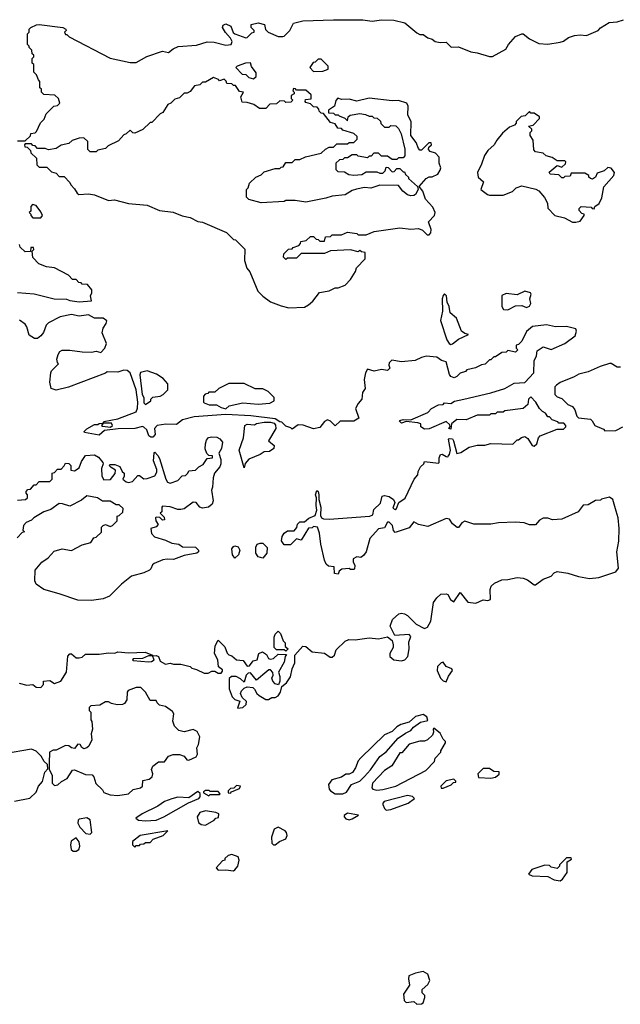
# Model space of a CAD drawing. Extents: x 2386423 to 2568864, y 578392 to 761999.
# Tile 361 of 454: x 2507409 to 2511304, y 680620 to 687006. Entities that reach past the tile are written whole.
import ezdxf

# ---------------------------------------------------------------- set-up
doc = ezdxf.new("R2010")
doc.units = 0

msp = doc.modelspace()

# ---------------------------------------------------------------- linework, layer by layer
at = {"layer": '0CON05XD'}
for points in [[(2507395, 686220), (2507445, 686220), (2507478.3, 686251.7), (2507481.7, 686268.3), (2507508.3, 686271.7), (2507518.3, 686281.7), (2507543, 686337), (2507568.3, 686361.7), (2507580, 686395), (2507630, 686445), (2507655, 686450), (2507670, 686465), (2507660, 686495), (2507637, 686517), (2507565, 686520), (2507550, 686535), (2507550, 686555), (2507540, 686565), (2507540, 686605), (2507530, 686615), (2507518.3, 686648.3), (2507500, 686665), (2507500, 686715), (2507490, 686725), (2507490, 686755), (2507500, 686765), (2507500, 686775), (2507490, 686785), (2507488.3, 686808.3), (2507470, 686825), (2507470, 686835), (2507460, 686845), (2507460, 686915), (2507470, 686925), (2507470, 686945), (2507480, 686955), (2507518.2, 686971.8), (2507535, 686974.5), (2507687.5, 686955), (2507707.5, 686945), (2507710, 686935), (2507700, 686925), (2507705, 686910), (2507715, 686910), (2507730, 686895), (2507995, 686757.5), (2508125, 686727.5), (2508165, 686727.5), (2508233.6, 686766.4), (2508335, 686802.5), (2508375, 686792.5), (2508405, 686817.5), (2508437, 686833), (2508555, 686840), (2508625, 686862.5), (2508669.3, 686859.3), (2508745, 686840), (2508780, 686845), (2508786.2, 686863.8), (2508776.8, 686886.8), (2508742.8, 686922.8), (2508724.3, 686955), (2508728.9, 686971.1), (2508745, 686978.9), (2508778, 686965), (2508793.3, 686923.3), (2508803.3, 686915), (2508875, 686887.5), (2508885, 686890), (2508915, 686920), (2508930, 686925), (2508930, 686935), (2508910, 686955), (2508910, 686975), (2508955, 686986), (2508997.5, 686975), (2509003, 686943), (2509020, 686925), (2509085, 686897.5), (2509115, 686897.5), (2509125, 686900), (2509160, 686935), (2509185, 686982.5), (2509245, 686998), (2509445, 687006), (2509635, 687004.2), (2509695, 686997.1), (2509755, 687005.8), (2509835, 687002.9), (2509906, 686986), (2509985, 686920), (2510005, 686910), (2510025, 686910), (2510055, 686887.5), (2510085, 686880), (2510103.6, 686863.6), (2510135, 686857.5), (2510175, 686860), (2510208.3, 686828.3), (2510255, 686830), (2510335, 686796.7), (2510375, 686791.2), (2510455, 686766.2), (2510475, 686766.2), (2510562.5, 686815), (2510580, 686845), (2510625, 686897.5), (2510665, 686913.3), (2510675, 686913.3), (2510715, 686881.2), (2510775, 686851.2), (2510835, 686846.7), (2510915, 686860), (2510935, 686866.7), (2510969.3, 686890.7), (2511007, 686903), (2511045, 686907.5), (2511085, 686902.5), (2511160, 686935), (2511177, 686953), (2511233, 686987), (2511285, 686992), (2511325, 687005.8)], [(2508925, 686622.5), (2508941.7, 686638.3), (2508941.7, 686661.7), (2508911.7, 686701.7), (2508905, 686726.2), (2508872.5, 686725), (2508820, 686705), (2508810, 686695), (2508851.7, 686651.7), (2508875, 686650), (2508895, 686630), (2508925, 686622.5)], [(2509315, 686670), (2509375, 686672.5), (2509410, 686685), (2509410, 686705), (2509365, 686750), (2509345, 686750), (2509325, 686730), (2509311.7, 686728.3), (2509290, 686695), (2509315, 686670)], [(2509155, 685137.5), (2509255, 685142.5), (2509283, 685157), (2509309.3, 685180.7), (2509353, 685237), (2509415, 685247.5), (2509455, 685267.5), (2509475, 685267.5), (2509520, 685285), (2509555, 685320), (2509587, 685373), (2509593.6, 685396.4), (2509650, 685455), (2509650, 685495), (2509625, 685500), (2509615, 685510), (2509605, 685500), (2509555, 685512.5), (2509425, 685507.5), (2509385, 685490), (2509235, 685490), (2509205, 685460), (2509145, 685460), (2509135, 685450), (2509120, 685465), (2509121.7, 685488.3), (2509151.7, 685518.3), (2509175, 685520), (2509181.7, 685528.3), (2509218.3, 685541.7), (2509230, 685555), (2509231.7, 685568.3), (2509267, 685573), (2509295, 685600), (2509315, 685600), (2509331.7, 685581.7), (2509345, 685580), (2509355, 685570), (2509385, 685570), (2509391.7, 685598.3), (2509425, 685600), (2509435, 685610), (2509495, 685610), (2509535, 685627.5), (2509595, 685620), (2509605, 685610), (2509655, 685610), (2509707, 685633), (2509875, 685656.2), (2509945, 685647.5), (2509995, 685652.5), (2510020.7, 685640.7), (2510051.7, 685611.7), (2510065, 685611.2), (2510075.4, 685624.6), (2510078.5, 685645), (2510061.2, 685695), (2510100, 685735), (2510103.3, 685755), (2510089.2, 685789.2), (2510041.7, 685841.7), (2510024.2, 685894.2), (2510000, 685925), (2510045, 685976.7), (2510065, 685986.7), (2510085, 685987.5), (2510120, 686005), (2510135, 686030), (2510140, 686045), (2510130, 686075), (2510130, 686115), (2510105, 686140), (2510071.7, 686151.7), (2510060, 686165), (2510061.7, 686178.3), (2510080, 686195), (2510078.3, 686208.3), (2510061.7, 686208.3), (2510015, 686160), (2510005, 686160), (2509995, 686170), (2509980.5, 686210.5), (2509946.2, 686255), (2509947.5, 686345), (2509927.3, 686387.3), (2509929.5, 686445), (2509919.2, 686465), (2509865, 686481.1), (2509825, 686478.8), (2509675, 686496.2), (2509595, 686477.7), (2509545, 686490), (2509495, 686489.2), (2509472.5, 686497.5), (2509458.3, 686481.7), (2509450, 686445), (2509411.7, 686418.3), (2509411.7, 686401.7), (2509445, 686400), (2509455, 686390), (2509475, 686390), (2509481.7, 686381.7), (2509518.3, 686368.3), (2509535, 686350), (2509540, 686375), (2509553, 686387), (2509615, 686396.7), (2509651.7, 686391.7), (2509675, 686380), (2509695, 686380), (2509705, 686370), (2509728.3, 686368.3), (2509748.3, 686348.3), (2509751.7, 686331.7), (2509775, 686310), (2509805, 686310), (2509815, 686320), (2509848.3, 686318.3), (2509865, 686300), (2509882.5, 686265), (2509906.4, 686166.4), (2509907, 686123), (2509895, 686110), (2509865, 686110), (2509855, 686100), (2509825, 686100), (2509795, 686120), (2509755, 686120), (2509735, 686140), (2509705, 686140), (2509688.3, 686121.7), (2509675, 686120), (2509665, 686110), (2509605, 686120), (2509595, 686130), (2509565, 686130), (2509535, 686110), (2509515, 686110), (2509505, 686100), (2509483, 686097), (2509460, 686075), (2509460, 686035), (2509471.7, 686021.7), (2509515, 686020), (2509543, 686003), (2509575, 685997.5), (2509627, 686003), (2509655, 686020), (2509725, 686020), (2509745, 686010), (2509765, 686010), (2509780, 686025), (2509785, 686050), (2509798.3, 686048.3), (2509825, 686020), (2509838.3, 686021.7), (2509855, 686040), (2509875, 686040), (2509895, 686020), (2509905, 686020), (2509911.7, 686001.7), (2509930, 685985), (2509930, 685975), (2509990, 685925), (2509992.5, 685905), (2509975, 685872.5), (2509965, 685866.7), (2509945, 685863.3), (2509925, 685870), (2509893.6, 685893.6), (2509865, 685930), (2509745, 685932.5), (2509686.4, 685913.6), (2509645, 685916.7), (2509593.6, 685906.4), (2509565, 685897.5), (2509519.3, 685870.7), (2509435, 685862.5), (2509395, 685847.5), (2509265, 685822.5), (2509195, 685832.5), (2509135, 685832.5), (2509125, 685827.5), (2508975, 685817.5), (2508895, 685840), (2508880, 685855), (2508880, 685905), (2508890, 685915), (2508900, 685945), (2508940, 685985), (2508975, 686000), (2508995, 686020), (2509065, 686040), (2509095, 686040), (2509105, 686050), (2509118.3, 686051.7), (2509135, 686080), (2509175, 686080), (2509195, 686100), (2509225, 686100), (2509263, 686117), (2509365, 686140), (2509393, 686167), (2509415, 686180), (2509445, 686180), (2509465, 686200), (2509535, 686200), (2509545, 686210), (2509575, 686210), (2509598.3, 686231.7), (2509598.3, 686248.3), (2509577, 686267), (2509505, 686290), (2509495, 686300), (2509471.7, 686301.7), (2509455, 686330), (2509425, 686340), (2509378.3, 686398.3), (2509365, 686400), (2509351.7, 686411.7), (2509350, 686425), (2509338.3, 686438.3), (2509315, 686440), (2509295, 686460), (2509265, 686470), (2509260, 686475), (2509261.7, 686488.3), (2509298.3, 686491.7), (2509298.3, 686518.3), (2509265, 686550), (2509205, 686550), (2509198.3, 686558.3), (2509185, 686560), (2509180, 686545), (2509190, 686535), (2509190, 686525), (2509170, 686515), (2509170, 686495), (2509180, 686485), (2509168.3, 686471.7), (2509135, 686470), (2509127, 686477), (2509095, 686480), (2509075, 686460), (2509031.7, 686458.3), (2509005, 686430), (2508965, 686430), (2508927, 686457), (2508885, 686470), (2508851.7, 686471.7), (2508842.5, 686505), (2508860, 686535), (2508835, 686540), (2508808.3, 686578.3), (2508795, 686580), (2508785, 686590), (2508751.7, 686591.7), (2508748.3, 686608.3), (2508735, 686620), (2508705, 686610), (2508698.3, 686618.3), (2508665, 686630), (2508615, 686600), (2508595, 686600), (2508577, 686583), (2508543, 686577), (2508515, 686540), (2508495, 686530), (2508475, 686530), (2508445, 686500), (2508415, 686490), (2508390, 686465), (2508370, 686455), (2508336.7, 686403.3), (2508320, 686395), (2508265, 686340), (2508255, 686340), (2508207, 686293), (2508155, 686270), (2508141.7, 686271.7), (2508125, 686290), (2508100, 686265), (2508085, 686260), (2508049.3, 686220.7), (2507983, 686187), (2507965, 686170), (2507915, 686160), (2507905, 686150), (2507865, 686150), (2507850, 686165), (2507850, 686215), (2507825, 686240), (2507795, 686237.5), (2507748.3, 686221.7), (2507727, 686203), (2507678.3, 686191.7), (2507645, 686170), (2507595, 686162.5), (2507575, 686170), (2507525, 686170), (2507508.3, 686188.3), (2507495, 686190), (2507485, 686200), (2507445, 686200), (2507440, 686195), (2507441.7, 686181.7), (2507458.3, 686178.3), (2507478.3, 686158.3), (2507481.7, 686141.7), (2507517, 686107), (2507520, 686065), (2507535, 686050), (2507585, 686050), (2507615, 686020), (2507645, 686010), (2507665, 685990), (2507698.3, 685988.3), (2507735, 685950), (2507740, 685935), (2507765, 685910), (2507780.7, 685880.7), (2507793, 685873), (2507855, 685876.7), (2507895, 685870), (2507985, 685832.5), (2508023, 685837), (2508113.9, 685813.9), (2508235, 685803.3), (2508315, 685767.5), (2508405, 685756.7), (2508463.6, 685733.6), (2508515, 685723.3), (2508565, 685697.5), (2508595, 685692.5), (2508750, 685625), (2508795, 685580), (2508808.3, 685578.3), (2508868.3, 685518.3), (2508867.5, 685445), (2508882.5, 685395), (2508901.7, 685371.7), (2508952.5, 685245), (2508985, 685212.5), (2509036.4, 685176.4), (2509105, 685150), (2509155, 685137.5)], [(2511015, 685692.5), (2511045, 685700), (2511070, 685735), (2511070, 685745), (2511055, 685750), (2511038.3, 685768.3), (2511038.3, 685781.7), (2511050, 685795), (2511115, 685790), (2511121.7, 685781.7), (2511135, 685780), (2511140, 685795), (2511166.4, 685813.6), (2511185, 685850), (2511197.3, 685922.7), (2511263.3, 685995), (2511267.5, 686015), (2511245, 686042.5), (2511223, 686047), (2511200, 686025), (2511155, 686010), (2511142.5, 685985), (2511125, 685972.5), (2511110, 685975), (2511100, 685985), (2511100, 685995), (2511075, 686010), (2510985, 686010), (2510978.3, 685991.7), (2510945, 685990), (2510935, 685980), (2510925, 685980), (2510905, 686000), (2510850, 686005), (2510843.6, 686016.4), (2510895, 686060), (2510925, 686050), (2510948.3, 686071.7), (2510950, 686085), (2510945, 686090), (2510895, 686090), (2510861.7, 686111.7), (2510823, 686123), (2510805, 686140), (2510755, 686150), (2510743, 686163), (2510740, 686225), (2510720, 686255), (2510720, 686275), (2510730, 686285), (2510730, 686295), (2510710, 686315), (2510738.3, 686321.7), (2510780, 686365), (2510780, 686375), (2510745, 686400), (2510725, 686400), (2510715, 686410), (2510688.3, 686381.7), (2510661.7, 686378.3), (2510630, 686345), (2510630, 686335), (2510618.3, 686321.7), (2510585, 686310), (2510540.7, 686269.3), (2510502.5, 686225), (2510486.4, 686193.6), (2510445, 686157.5), (2510423.9, 686126.1), (2510405, 686070), (2510377.5, 686015), (2510382.5, 685985), (2510417.5, 685955), (2510400, 685905), (2510443, 685873), (2510455, 685867.5), (2510545, 685867.5), (2510605, 685892.5), (2510630, 685915), (2510665, 685927.5), (2510757, 685907), (2510776.4, 685896.4), (2510813, 685853), (2510832.5, 685815), (2510833.9, 685783.9), (2510880, 685735), (2510941.7, 685721.7), (2510995, 685692.5), (2511015, 685692.5)], [(2507545, 685720), (2507557.5, 685735), (2507545, 685760), (2507515, 685800), (2507492.5, 685807.5), (2507480, 685795), (2507480, 685765), (2507470, 685755), (2507480, 685745), (2507480, 685735), (2507495, 685720), (2507545, 685720)], [(2507395, 685236), (2507503, 685227), (2507632.5, 685195), (2507712.5, 685192.5), (2507735, 685184), (2507795, 685176.7), (2507875, 685183.3), (2507867.5, 685215), (2507876.2, 685235), (2507876.2, 685255), (2507848.3, 685288.3), (2507815, 685290), (2507808.3, 685298.3), (2507791.7, 685301.7), (2507775, 685320), (2507751.7, 685321.7), (2507725, 685350), (2507635, 685397.5), (2507583.6, 685403.6), (2507533, 685423), (2507493, 685463), (2507490, 685505), (2507500, 685515), (2507498.3, 685528.3), (2507481.7, 685528.3), (2507478.3, 685501.7), (2507445, 685500), (2507411.7, 685531.7), (2507408.3, 685548.3)], [(2510205, 684900), (2510215, 684903.3), (2510255.8, 684934.2), (2510320, 684965), (2510295, 684970), (2510275, 684985.7), (2510240.9, 685070.9), (2510200, 685105), (2510194.3, 685145), (2510180.8, 685175), (2510176.7, 685215), (2510165, 685227.5), (2510155, 685216.7), (2510149.2, 685195), (2510150.8, 685115), (2510139.1, 685055), (2510178.6, 684928.6), (2510195, 684906.2), (2510205, 684900)], [(2510575, 685123.3), (2510625, 685150), (2510665, 685152.5), (2510695, 685140), (2510715, 685147.5), (2510723.3, 685165), (2510717.5, 685195), (2510726.7, 685225), (2510721.2, 685235), (2510685, 685246), (2510635, 685222.5), (2510565, 685230), (2510535, 685217.5), (2510536.2, 685145), (2510546.4, 685126.4), (2510575, 685123.3)], [(2510187.5, 684175), (2510196.7, 684185), (2510203.3, 684215), (2510190, 684285), (2510195, 684290), (2510215, 684287.5), (2510222.5, 684275), (2510245, 684192.5), (2510270.7, 684199.3), (2510325, 684232.5), (2510375, 684247.5), (2510425, 684247.5), (2510465, 684257.5), (2510607, 684253), (2510635, 684280), (2510645, 684280), (2510663, 684297), (2510685, 684302.5), (2510705, 684290), (2510733.6, 684243.6), (2510745, 684240), (2510762.5, 684255), (2510773.3, 684295), (2510783.9, 684306.1), (2510895, 684350), (2510935, 684350), (2510950, 684365), (2510950, 684375), (2510938.3, 684388.3), (2510905, 684390), (2510898.3, 684398.3), (2510861.7, 684411.7), (2510845, 684430), (2510835, 684430), (2510820, 684455), (2510800, 684465), (2510780, 684485), (2510756.1, 684526.1), (2510725, 684560), (2510710, 684545), (2510705, 684510), (2510675, 684483.3), (2510555, 684470), (2510545, 684460), (2510505, 684460), (2510495, 684450), (2510465, 684450), (2510455, 684440), (2510375, 684440), (2510305, 684410), (2510245, 684412.5), (2510210, 684385), (2510205, 684350), (2510192.5, 684355), (2510200, 684365), (2510198.3, 684378.3), (2510175, 684400), (2510065, 684352.5), (2510035, 684350), (2510010, 684365), (2510010, 684385), (2509991.7, 684391.7), (2509915, 684400), (2509885, 684390), (2509871.7, 684401.7), (2509875, 684407.5), (2509895, 684412.5), (2509945, 684410), (2510055, 684457.5), (2510080, 684485), (2510125, 684507.5), (2510155, 684510), (2510165, 684520), (2510205, 684517.5), (2510228.3, 684531.7), (2510290, 684545), (2510465, 684586), (2510555.8, 684614.2), (2510615, 684649.2), (2510685, 684653.3), (2510743.3, 684715), (2510746.4, 684793.6), (2510760, 684825), (2510765, 684857.5), (2510805, 684883.3), (2510855, 684866.7), (2510943.6, 684906.4), (2511012.5, 684955), (2511020, 684985), (2511015, 685000), (2510955, 685016.2), (2510885, 685013.8), (2510825, 685026.2), (2510734.1, 685015.9), (2510695.9, 684984.1), (2510665, 684920), (2510645, 684900), (2510630, 684895), (2510630, 684875), (2510640, 684865), (2510625, 684850), (2510575, 684860), (2510565, 684850), (2510535, 684847.5), (2510495, 684820), (2510485, 684820), (2510465, 684800), (2510455, 684800), (2510428.3, 684771.7), (2510405, 684767.5), (2510365, 684747.5), (2510310, 684735), (2510300, 684725), (2510265, 684712.5), (2510245, 684692.5), (2510226.4, 684683.6), (2510205, 684692.5), (2510196.7, 684705), (2510175, 684786.2), (2510145, 684796), (2510115, 684816.7), (2510045, 684822.9), (2510014.2, 684815.8), (2509973.6, 684796.4), (2509885, 684787.5), (2509823, 684797), (2509805, 684780), (2509802.5, 684765), (2509810, 684745), (2509795, 684730), (2509755, 684736.7), (2509707, 684727), (2509665, 684740), (2509652.5, 684715), (2509643, 684673), (2509650, 684615), (2509633, 684587), (2509627.5, 684545), (2509603.3, 684516.7), (2509587.5, 684485), (2509608.3, 684421.7), (2509575, 684402.5), (2509488.3, 684401.7), (2509455, 684372.5), (2509425, 684402.5), (2509405, 684410), (2509385, 684400), (2509355, 684360), (2509315, 684352.5), (2509247, 684377), (2509215, 684377.5), (2509175, 684350), (2509168.3, 684358.3), (2509135, 684370), (2509110, 684395), (2509095, 684397.5), (2509065, 684416.2), (2508907.3, 684437.3), (2508745, 684446), (2508540.6, 684429.4), (2508465, 684411.4), (2508425, 684380), (2508356.4, 684383.6), (2508300, 684375), (2508283.3, 684355), (2508287.5, 684315), (2508271.7, 684298.3), (2508258.3, 684298.3), (2508247, 684307), (2508233.3, 684345), (2508213.8, 684363.8), (2508205, 684367.5), (2508155.7, 684354.3), (2508047.3, 684352.7), (2507958.8, 684341.2), (2507925, 684310.8), (2507828.3, 684328.3), (2507827.5, 684335), (2507845, 684352.5), (2507895, 684380), (2507915, 684380), (2507925, 684387.5), (2507950, 684390), (2507940, 684375), (2507945, 684370), (2507997, 684363), (2508010, 684375), (2508005, 684390), (2507950, 684390), (2507955, 684400), (2508045, 684416.7), (2508165, 684462.5), (2508173.6, 684486.4), (2508174.2, 684525), (2508164.3, 684605), (2508126, 684715), (2508105, 684730), (2508085, 684732.5), (2508045, 684720), (2507977, 684723), (2507965, 684713.3), (2507726.4, 684623.6), (2507645, 684602.5), (2507613.9, 684613.9), (2507603.9, 684656.1), (2507610, 684715), (2507615, 684727.5), (2507660, 684775), (2507653, 684783), (2507650, 684805), (2507657.5, 684835), (2507670, 684855), (2507685, 684862.5), (2507735, 684863.3), (2507815, 684851.2), (2507875, 684850), (2507905, 684856.7), (2507935, 684847.5), (2507960, 684875), (2507972.5, 684905), (2507944, 684975), (2507949.2, 685005), (2507968.8, 685035), (2507973, 685053), (2507949.5, 685069.5), (2507895, 685071.2), (2507855, 685091.2), (2507795, 685083.3), (2507745, 685093.3), (2507670.7, 685079.3), (2507595, 685040), (2507580.8, 685025), (2507563, 684977), (2507546.2, 684955), (2507525, 684938.8), (2507505, 684938.8), (2507470.7, 684960.7), (2507455.8, 685015), (2507445, 685031.2), (2507407.9, 685057.9)], [(2511305, 684752.5), (2511285, 684752.5), (2511245.8, 684775.8), (2511235, 684775.8), (2511173.4, 684756.6), (2511095, 684722), (2511035, 684708), (2511005, 684688.8), (2510915, 684652.5), (2510890, 684635), (2510880, 684625), (2510880, 684575), (2510885, 684570), (2510895, 684560), (2510925, 684550), (2510965, 684510), (2510995, 684497.5), (2511010, 684475), (2511022.5, 684435), (2511033.8, 684423.8), (2511110, 684415), (2511122.5, 684405), (2511140, 684375), (2511195, 684350), (2511205, 684340)], [(2508225, 684510), (2508260, 684535), (2508260, 684545), (2508271.7, 684558.3), (2508320, 684565), (2508340, 684575), (2508370, 684605), (2508370, 684645), (2508338.3, 684678.3), (2508297, 684707), (2508235, 684727.5), (2508191.7, 684718.3), (2508187, 684703), (2508203.8, 684575), (2508213.8, 684555), (2508215, 684520), (2508225, 684510)], [(2508745, 684482.5), (2508768.3, 684501.7), (2508855, 684520), (2508955, 684512.5), (2509031.7, 684518.3), (2509060, 684535), (2509060, 684555), (2509020, 684595), (2508985, 684612.5), (2508935, 684612.5), (2508865, 684647.5), (2508765, 684647.5), (2508700, 684615), (2508675, 684590), (2508635, 684590), (2508628.3, 684581.7), (2508611.7, 684578.3), (2508600, 684565), (2508600, 684525), (2508605, 684520), (2508638.3, 684508.3), (2508685, 684507.5), (2508715, 684490), (2508745, 684482.5)], [(2508865, 684100), (2508832.5, 684215), (2508860, 684295), (2508870, 684375), (2508885, 684382.5), (2508931.7, 684378.3), (2508945, 684386.7), (2508995, 684396.7), (2509035, 684396.7), (2509058.8, 684388.8), (2509067, 684377), (2509070, 684355), (2509022.5, 684275), (2509060, 684245), (2509057.5, 684225), (2509030, 684205), (2508995, 684202.5), (2508967.5, 684185), (2508894.2, 684155.8), (2508871.7, 684128.3), (2508865, 684100)], [(2511205, 684340), (2511275, 684342.5), (2511320, 684365)], [(2507395, 683890), (2507447, 683893), (2507460, 683905), (2507460, 683925), (2507450, 683935), (2507450, 683945), (2507461.7, 683958.3), (2507478.3, 683961.7), (2507501.7, 683988.3), (2507515, 683990), (2507535, 684010), (2507605, 684010), (2507620, 684025), (2507620, 684065), (2507635, 684070), (2507655, 684090), (2507678.3, 684091.7), (2507698.3, 684111.7), (2507705, 684130), (2507728.3, 684128.3), (2507740, 684115), (2507740, 684085), (2507765, 684080), (2507795, 684100), (2507809.3, 684140.7), (2507835, 684180), (2507895, 684183.3), (2507919.3, 684169.3), (2507947.5, 684135), (2507950, 684125), (2507940, 684095), (2507942.5, 684045), (2507955, 684022.5), (2507997, 684023), (2508027, 684063), (2508030, 684085), (2508001.7, 684101.7), (2507990, 684115), (2507995, 684120), (2508025, 684120), (2508058.3, 684108.3), (2508072.5, 684075), (2508086.7, 684065), (2508086.7, 684045), (2508077.5, 684025), (2508098.3, 684008.3), (2508115, 684004.2), (2508139.7, 684010.3), (2508175, 684050), (2508185, 684050), (2508215, 684027.5), (2508235, 684030), (2508285, 684047.5), (2508299.3, 684070.7), (2508299.3, 684089.3), (2508277.5, 684145), (2508280, 684195), (2508285, 684200), (2508305, 684180), (2508315, 684160), (2508356.7, 684025), (2508367, 684007), (2508385, 684000), (2508435, 684017.5), (2508463, 684047), (2508485, 684050), (2508500, 684065), (2508505, 684080), (2508550, 684085), (2508570, 684105), (2508599.3, 684120.7), (2508625, 684160), (2508660, 684165), (2508658.3, 684178.3), (2508635, 684180), (2508623, 684193), (2508611.7, 684221.7), (2508613.9, 684256.1), (2508620.5, 684279.5), (2508633.9, 684296.1), (2508655, 684301.2), (2508688.3, 684298.3), (2508707.7, 684287.7), (2508723.3, 684265), (2508717.5, 684225), (2508700, 684195), (2508713, 684153), (2508713.3, 684125), (2508707.5, 684105), (2508672.5, 684065), (2508663.3, 684035), (2508660, 683975), (2508652.5, 683955), (2508662.9, 683885), (2508656.2, 683863.8), (2508633.3, 683845), (2508595, 683837.1), (2508578, 683845), (2508553.6, 683873.6), (2508535, 683876.7), (2508476.2, 683833.8), (2508455, 683830), (2508435, 683830), (2508385, 683846.7), (2508335, 683850), (2508330, 683845), (2508330, 683815), (2508320, 683805), (2508345, 683780), (2508347, 683763), (2508335, 683760), (2508318.3, 683778.3), (2508295, 683780), (2508290, 683775), (2508292.5, 683755), (2508307, 683733), (2508295, 683717.5), (2508260, 683705), (2508263, 683673), (2508283, 683653), (2508355, 683631.2), (2508395, 683611.2), (2508440, 683605), (2508465, 683587.5), (2508550, 683585), (2508567.5, 683565), (2508567.5, 683555), (2508557.5, 683545), (2508475, 683530), (2508405.9, 683504.1), (2508365, 683507.5), (2508337.3, 683502.7), (2508280.5, 683479.5), (2508269.3, 683470.7), (2508260, 683445), (2508250, 683435), (2508215, 683419.2), (2508135, 683397.5), (2508068.1, 683345), (2507992.3, 683267.7), (2507950, 683250), (2507875, 683239.1), (2507785, 683241.1), (2507665, 683282.5), (2507565, 683310), (2507515.8, 683345.8), (2507506.1, 683366.1), (2507508.8, 683435), (2507551.3, 683488.7), (2507592.5, 683515), (2507631.7, 683558.3), (2507685, 683573.8), (2507745, 683564.3), (2507815, 683599.2), (2507870, 683615), (2507890, 683645), (2507905, 683650), (2507938.3, 683681.7), (2507940, 683715), (2507950, 683725), (2507965, 683732.5), (2507995, 683720), (2508010, 683725), (2508040, 683755), (2508040, 683785), (2508055, 683790), (2508078.3, 683811.7), (2508080, 683835), (2508055, 683860), (2508035, 683860), (2507995, 683882.5), (2507945, 683882.5), (2507913.9, 683903.9), (2507845, 683917.5), (2507810.7, 683889.3), (2507735, 683850), (2507687, 683867), (2507665, 683867.5), (2507610.7, 683829.3), (2507565, 683813.3), (2507500, 683775), (2507485, 683760), (2507450, 683745), (2507432.5, 683725), (2507430, 683695), (2507440, 683685), (2507425, 683680), (2507392.5, 683645)], [(2507405, 682702), (2507455, 682690), (2507493.6, 682693.6), (2507516.1, 682676.1), (2507545, 682674.5), (2507563.3, 682695), (2507563.6, 682716.4), (2507605, 682720), (2507635, 682701.4), (2507676, 682715), (2507713.3, 682775), (2507721.7, 682878.3), (2507735, 682892.5), (2507745, 682892.5), (2507775, 682867.5), (2507795, 682867.5), (2507815, 682872.5), (2507835, 682890), (2507925, 682890), (2507985, 682900), (2508025, 682897.5), (2508045, 682906.7), (2508115, 682900), (2508223, 682903), (2508270, 682885), (2508270, 682880), (2508245, 682880), (2508205, 682862.5), (2508145, 682860), (2508140, 682855), (2508145, 682850), (2508245, 682840.8), (2508263.9, 682843.9), (2508280, 682855), (2508270, 682880), (2508295, 682882.5), (2508310, 682875), (2508320, 682845), (2508355, 682826.7), (2508385, 682832.5), (2508406.4, 682826.4), (2508455, 682826.2), (2508515, 682810), (2508525, 682800), (2508555, 682792.5), (2508605, 682767.5), (2508631.7, 682768.3), (2508655, 682780), (2508675, 682780), (2508695, 682767.5), (2508715, 682767.5), (2508725, 682780), (2508725, 682790), (2508698.3, 682808.3), (2508693.8, 682855), (2508672.5, 682895), (2508676.2, 682945), (2508695, 682982.5), (2508738.8, 682938.8), (2508755, 682897.5), (2508765, 682887.5), (2508785, 682880), (2508814, 682854), (2508858.8, 682848.8), (2508883.6, 682813.6), (2508900, 682815), (2508923, 682847), (2508950, 682855), (2508960, 682895), (2508983, 682907), (2509009.3, 682889.3), (2509023.6, 682863.6), (2509035, 682857.5), (2509055, 682862.5), (2509085, 682890), (2509138.3, 682888.3), (2509130, 682875), (2509125, 682840), (2509087.5, 682775), (2509096.1, 682746.1), (2509096.7, 682715), (2509087, 682693), (2509065, 682697.5), (2509050, 682715), (2509043.3, 682735), (2509052.5, 682755), (2509051.7, 682771.7), (2509035, 682790), (2509025, 682790), (2509010.7, 682779.3), (2508945, 682722.5), (2508905, 682770), (2508891.7, 682768.3), (2508877.5, 682755), (2508865, 682710), (2508841.7, 682731.7), (2508813.9, 682746.1), (2508783.6, 682746.4), (2508766.4, 682733.6), (2508767, 682667), (2508786.2, 682615), (2508805, 682596.7), (2508837, 682587), (2508821.7, 682541.7), (2508855, 682544), (2508877.5, 682565), (2508880, 682585), (2508850.7, 682610.7), (2508841.2, 682635), (2508846.4, 682653.6), (2508865, 682670), (2508885, 682680), (2508920, 682675), (2508932.5, 682665), (2508945.9, 682635.9), (2508963, 682623), (2509005, 682596), (2509022.3, 682597.7), (2509045, 682610), (2509065, 682610), (2509085, 682621.2), (2509100, 682645), (2509109.3, 682680.7), (2509138.8, 682705), (2509166.2, 682745), (2509176.2, 682795), (2509193.3, 682835), (2509192.5, 682885), (2509245, 682942.5), (2509265, 682940), (2509305, 682906.7), (2509385, 682897.5), (2509422.3, 682872.3), (2509435, 682872), (2509450, 682885), (2509460.7, 682919.3), (2509520, 682975), (2509543, 682987), (2509585, 682983.3), (2509675, 682996.7), (2509735, 682990), (2509795, 683002.5), (2509825, 682980), (2509830.7, 682950.7), (2509831.2, 682935), (2509810, 682895), (2509809.2, 682875), (2509835, 682854.3), (2509885, 682848.5), (2509905.8, 682855), (2509926.7, 682875), (2509935.8, 682925), (2509931.7, 682968.3), (2509946.4, 683006.4), (2509935, 683017.5), (2509841.7, 683011.7), (2509811.7, 683071.7), (2509827.5, 683115), (2509868.3, 683151.7), (2509885, 683157.5), (2509905, 683152.5), (2509925, 683142.5), (2509980, 683085), (2510035, 683057.5), (2510053.3, 683066.7), (2510074.4, 683105.6), (2510093.3, 683225), (2510115, 683256.7), (2510140.7, 683279.3), (2510175, 683282.5), (2510185, 683277.5), (2510202.5, 683245), (2510225, 683230), (2510265, 683290), (2510315, 683227.5), (2510368.3, 683221.7), (2510415, 683243.3), (2510445, 683238.8), (2510462.5, 683245), (2510460.3, 683309.7), (2510467.6, 683332.4), (2510488.1, 683351.9), (2510535, 683372.5), (2510575, 683374.6), (2510635, 683388.6), (2510674.6, 683384.6), (2510702.7, 683372.7), (2510745, 683340), (2510755, 683340), (2510805, 683377.5), (2510855, 683397.5), (2510875, 683417.5), (2510895, 683426.7), (2510965, 683416.7), (2511033.9, 683393.9), (2511105, 683382), (2511165, 683388.8), (2511275.8, 683424.2), (2511292, 683448), (2511282.5, 683555), (2511294.1, 683624.1), (2511297.1, 683705), (2511290, 683775), (2511278.3, 683818.3), (2511256.7, 683895), (2511235, 683910), (2511183, 683897), (2511175, 683890), (2511143, 683887), (2511095, 683860), (2511063, 683857), (2511030, 683815), (2510925, 683767.5), (2510865, 683762.5), (2510835, 683772.5), (2510805, 683772.5), (2510780.7, 683759.3), (2510755, 683730), (2510715, 683730), (2510681.7, 683741.7), (2510625, 683747.5), (2510515, 683742.5), (2510465, 683733.3), (2510355, 683733.3), (2510295, 683752.5), (2510277, 683743), (2510255, 683712.5), (2510247, 683713), (2510215, 683736.7), (2510197.3, 683767.3), (2510175, 683770), (2510055, 683720), (2509995, 683732.5), (2509965, 683750), (2509935, 683710), (2509845, 683680), (2509833, 683693), (2509826.1, 683726.1), (2509805, 683747.5), (2509795, 683747.5), (2509775, 683710), (2509737, 683703), (2509678.8, 683641.2), (2509656, 683555), (2509639.3, 683530.7), (2509621.7, 683518.3), (2509595, 683522.5), (2509571.7, 683508.3), (2509570.7, 683490.7), (2509582.5, 683465), (2509580, 683445), (2509575, 683440), (2509555, 683440), (2509545, 683447.5), (2509498.3, 683441.7), (2509481.7, 683428.3), (2509475, 683410), (2509450, 683415), (2509448.3, 683458.3), (2509411.7, 683461.7), (2509397.5, 683475), (2509385, 683500), (2509361.2, 683605), (2509352.5, 683675), (2509340, 683715), (2509315, 683720), (2509305, 683710), (2509281.7, 683708.3), (2509235, 683630), (2509205, 683640), (2509165, 683600), (2509125, 683600), (2509107, 683627), (2509111.2, 683655), (2509125, 683676.7), (2509145, 683690), (2509188.3, 683691.7), (2509207, 683713), (2509210, 683735), (2509225, 683750), (2509255, 683750), (2509285, 683772.5), (2509325, 683790), (2509336.7, 683825), (2509331.2, 683855), (2509333.9, 683903.9), (2509326.7, 683925), (2509335, 683952.5), (2509345, 683946.7), (2509350, 683925), (2509350, 683895), (2509361.2, 683845), (2509360.7, 683790.7), (2509366.2, 683776.2), (2509378.3, 683768.3), (2509415, 683765.8), (2509680, 683785), (2509700, 683795), (2509705, 683830), (2509748.8, 683871.2), (2509760, 683915), (2509775, 683920), (2509805, 683913.3), (2509833.9, 683893.9), (2509842.5, 683875), (2509828.3, 683838.3), (2509845, 683830), (2509852.5, 683835), (2509867.5, 683875), (2509908.3, 683901.7), (2509967.5, 684025), (2509991.2, 684055), (2509993.6, 684076.4), (2510007.5, 684105), (2510030, 684125), (2510035, 684140), (2510125, 684130), (2510130, 684135), (2510128.8, 684165), (2510137.5, 684185), (2510148.3, 684188.3), (2510175, 684172.5), (2510185, 684170), (2510187.5, 684175)], [(2508805, 683512.5), (2508790, 683535), (2508783.8, 683575), (2508795, 683590), (2508805, 683592.5), (2508826.4, 683586.4), (2508837.5, 683565), (2508827.5, 683535), (2508805, 683512.5)], [(2508985, 683512.5), (2508955, 683522.5), (2508940, 683545), (2508940, 683585), (2508950, 683605), (2508968.3, 683611.7), (2508985, 683610), (2509013, 683583), (2509011.2, 683545), (2508985, 683512.5)], [(2509135, 682910), (2509125, 682920), (2509075, 682920), (2509060, 682935), (2509058.3, 683001.7), (2509065, 683020), (2509085, 683040), (2509100, 683025), (2509118.3, 682978.3), (2509130, 682965), (2509131.7, 682941.7), (2509150, 682925), (2509135, 682910)], [(2510175, 682711.2), (2510190.8, 682749.2), (2510216, 682785), (2510212.5, 682795), (2510175, 682810), (2510155, 682838.8), (2510143.3, 682835), (2510119.3, 682810.7), (2510116.7, 682785), (2510137.5, 682735), (2510155, 682717.5), (2510175, 682711.2)], [(2508045, 681974.2), (2508114.1, 681985.9), (2508145, 682012.5), (2508192.5, 682025), (2508205, 682033.8), (2508208.3, 682071.7), (2508248.8, 682081.2), (2508267.5, 682095), (2508272.5, 682115), (2508263, 682143), (2508272.5, 682165), (2508308.3, 682191.7), (2508348.3, 682191.7), (2508375, 682230), (2508405, 682240), (2508445, 682240), (2508475, 682230), (2508492.5, 682205), (2508505, 682202.5), (2508553.3, 682225), (2508563, 682243), (2508557, 682283), (2508567.5, 682305), (2508577.5, 682355), (2508559.3, 682389.3), (2508533, 682403), (2508475, 682387.5), (2508440, 682395), (2508412.5, 682425), (2508403, 682457), (2508407.5, 682505), (2508399.3, 682519.3), (2508355, 682552.5), (2508315, 682560), (2508300, 682575), (2508295, 682590), (2508255, 682590), (2508223.8, 682645), (2508195, 682674.2), (2508165, 682675.8), (2508113.3, 682655), (2508106.7, 682645), (2508103.3, 682595), (2508089.3, 682570.7), (2508076.4, 682563.6), (2508041.7, 682561.7), (2508005, 682570), (2507985, 682582.5), (2507965, 682582.5), (2507929.3, 682560.7), (2507870, 682555), (2507860, 682545), (2507860, 682525), (2507870, 682515), (2507870, 682465), (2507877.5, 682455), (2507880, 682405), (2507872.5, 682375), (2507877.5, 682335), (2507857.5, 682295), (2507845, 682282.5), (2507825, 682277.5), (2507812.5, 682285), (2507800, 682305), (2507785, 682307.5), (2507765, 682280), (2507745, 682282.5), (2507727, 682297), (2507705, 682297.5), (2507645, 682267.5), (2507625, 682267.5), (2507602.5, 682255), (2507600, 682185), (2507600, 682145), (2507620, 682105), (2507620, 682055), (2507635, 682040), (2507657, 682043), (2507680, 682065), (2507716.4, 682083.6), (2507751.7, 682138.3), (2507765, 682140), (2507835, 682110), (2507878.3, 682108.3), (2507890, 682095), (2507903, 682053), (2507945, 682010), (2507953.6, 681993.6), (2507995, 681978.8), (2508045, 681974.2)], [(2509454.3, 681984.3), (2509505, 681984.4), (2509528.8, 681995), (2509560, 682045), (2509615, 682067.5), (2509645, 682097.5), (2509685, 682140), (2509743.6, 682226.4), (2509785, 682256.7), (2509862.9, 682347.1), (2509910.8, 682379.2), (2509946.7, 682395), (2509963.6, 682416.4), (2510009.3, 682450.7), (2510055, 682460), (2510050, 682485), (2510025, 682500), (2509975, 682486.2), (2509935, 682450), (2509880, 682435), (2509855, 682420), (2509825, 682390), (2509775, 682367.5), (2509620.7, 682219.3), (2509605, 682200), (2509587, 682153), (2509566.4, 682123.6), (2509546.4, 682113.6), (2509525, 682112.5), (2509496.4, 682093.6), (2509433.8, 682075), (2509412, 682045), (2509415.9, 682015.9), (2509423.8, 682005), (2509454.3, 681984.3)], [(2509725, 682008.8), (2509765, 682012.5), (2509847.5, 682035), (2510043, 682137), (2510100, 682195), (2510103, 682217), (2510140, 682255), (2510140, 682265), (2510170, 682315), (2510170, 682325), (2510155, 682340), (2510135, 682377.5), (2510095, 682410), (2510090, 682405), (2510093.3, 682385), (2510086.7, 682365), (2510054.2, 682335.8), (2510035, 682326.2), (2510005, 682326.2), (2509935, 682306.2), (2509888.3, 682251.7), (2509875, 682250), (2509823, 682167), (2509775, 682136.7), (2509696.7, 682055), (2509692.5, 682025), (2509700, 682015), (2509725, 682008.8)], [(2507375, 681937.5), (2507475, 681958), (2507516.2, 681995), (2507531.2, 682035), (2507556.7, 682065), (2507571.2, 682125), (2507591.7, 682148.3), (2507590, 682175), (2507567.5, 682195), (2507548.8, 682228.8), (2507515, 682261.2), (2507485, 682273.8), (2507310, 682245)], [(2510465, 682087.5), (2510495, 682093.3), (2510518.3, 682111.7), (2510518.3, 682128.3), (2510485, 682130), (2510455, 682150), (2510415, 682150), (2510380, 682115), (2510385, 682090), (2510465, 682087.5)], [(2508775, 681990), (2508781.7, 681998.3), (2508835, 682020), (2508840, 682035), (2508815, 682040), (2508798.3, 682021.7), (2508775, 682020), (2508760, 682005), (2508761.7, 681991.7), (2508775, 681990)], [(2510141.7, 682021.7), (2510155, 682022.5), (2510207, 682043), (2510221.7, 682058.3), (2510238.3, 682061.7), (2510238.3, 682068.3), (2510225, 682080), (2510175, 682070), (2510140, 682035), (2510141.7, 682021.7)], [(2508225, 681810), (2508295, 681814.2), (2508343.3, 681835), (2508503.3, 681926.7), (2508570, 681955), (2508580, 681965), (2508578.3, 681988.3), (2508565, 682000), (2508505, 681960), (2508435, 681962.5), (2508395, 681953.3), (2508347.5, 681935), (2508304.2, 681905.8), (2508202.5, 681855), (2508163, 681827), (2508180, 681815), (2508225, 681810)], [(2508635, 681972.5), (2508645, 681980), (2508705, 681980), (2508710, 681985), (2508695, 682000), (2508645, 682000), (2508637, 682007), (2508615, 682007.5), (2508601.7, 681998.3), (2508601.7, 681991.7), (2508635, 681972.5)], [(2509785, 681880), (2509815, 681882.5), (2509927.5, 681925), (2509970, 681955), (2509957, 681967), (2509925, 681973.8), (2509772.5, 681935), (2509763.3, 681925), (2509763.3, 681915), (2509775, 681890), (2509785, 681880)], [(2508615, 681781.2), (2508670, 681815), (2508681.7, 681828.3), (2508698.3, 681831.7), (2508700, 681855), (2508680, 681865), (2508615, 681874.4), (2508576.6, 681863.4), (2508560, 681835), (2508569.3, 681799.3), (2508586, 681786), (2508615, 681781.2)], [(2509545, 681817.5), (2509565, 681823.1), (2509607, 681847), (2509535, 681858.8), (2509513.3, 681845), (2509514, 681835), (2509525, 681822.9), (2509545, 681817.5)], [(2507865, 681723.8), (2507876.2, 681735), (2507866.6, 681816.6), (2507845, 681829.1), (2507795, 681821.2), (2507788.8, 681815), (2507786.7, 681795), (2507799.3, 681769.3), (2507837.7, 681727.7), (2507865, 681723.8)], [(2508155, 681640), (2508165, 681650), (2508185, 681650), (2508191.7, 681658.3), (2508215, 681660), (2508225, 681670), (2508255, 681670), (2508275, 681690), (2508340, 681715), (2508370, 681745), (2508190, 681715), (2508140, 681675), (2508140, 681655), (2508155, 681640)], [(2509065, 681653.3), (2509093.9, 681676.1), (2509135, 681693.3), (2509143.3, 681715), (2509140, 681735), (2509131.2, 681745), (2509085, 681769.4), (2509060, 681755), (2509042.5, 681705), (2509043.3, 681665), (2509053.9, 681653.9), (2509065, 681653.3)], [(2507775, 681613.3), (2507793.3, 681625), (2507798, 681645), (2507793.9, 681673.9), (2507775, 681700), (2507741.7, 681678.3), (2507737.5, 681655), (2507743.6, 681623.6), (2507755, 681613.3), (2507775, 681613.3)], [(2508795, 681486.7), (2508805, 681491.2), (2508823.3, 681515), (2508833.3, 681555), (2508825, 681576.7), (2508785, 681592.5), (2508760, 681585), (2508740, 681565), (2508740, 681555), (2508725, 681550), (2508682.5, 681505), (2508695, 681490), (2508745, 681492.5), (2508795, 681486.7)], [(2510915, 681420), (2510929.3, 681430.7), (2510960, 681475), (2510960, 681545), (2510988.3, 681561.7), (2510985, 681570), (2510955, 681570), (2510910, 681525), (2510910, 681515), (2510895, 681500), (2510855, 681510), (2510845, 681520), (2510815, 681522.5), (2510730, 681495), (2510710, 681465), (2510732.5, 681452.5), (2510835, 681450), (2510875, 681427.5), (2510915, 681420)], [(2509985, 680620), (2510015, 680622.5), (2510025, 680630), (2510037.5, 680665), (2510037, 680677), (2510020, 680695), (2510020, 680715), (2510055, 680747.5), (2510070, 680775), (2510056.7, 680815), (2510025, 680832.5), (2509975, 680822.5), (2509933.3, 680805), (2509930, 680785), (2509937.5, 680745), (2509897.5, 680685), (2509903.3, 680645), (2509915, 680632.5), (2509965, 680637.5), (2509985, 680620)]]:
    msp.add_lwpolyline(points, dxfattribs=at)

doc.saveas('drawing.dxf')
